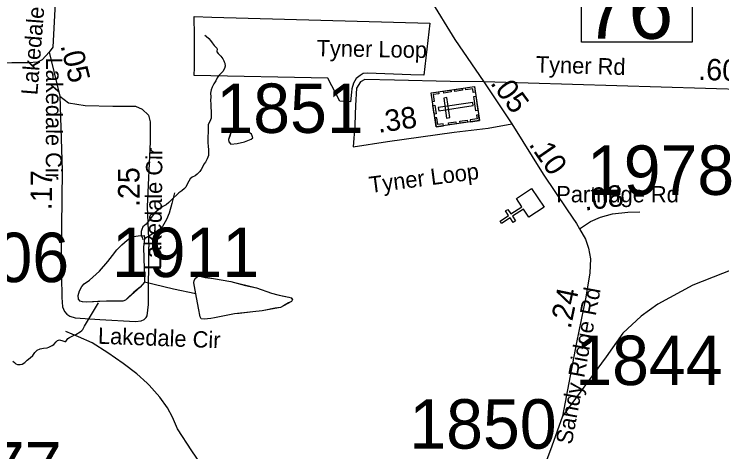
# Model space of a CAD drawing. Extents: x 1662474 to 1856135, y 779280 to 917889.
# Drawn here: x 1703650 to 1707768, y 849543 to 852093 of the extents above; entities that cross this region are included whole.
import ezdxf

# ---------------------------------------------------------------- set-up
doc = ezdxf.new("R2010")
doc.units = 0
for name, color, linetype in [('Cogo Default Point CELL', 7, 'Continuous'), ('Exist Boundary Political City Limit New', 7, 'Continuous'), ('Exist Cultural Cemetery CELL', 7, 'Continuous'), ('Exist Cultural Church CELL', 7, 'Continuous'), ('Exist Hydrographic Creek Single Shore', 7, 'Continuous'), ('Exist Hydrographic Misc Water Feature', 7, 'Continuous'), ('Exist Road Non-System Type 51', 7, 'Continuous'), ('Exist Road Non-System Type 51 Label', 7, 'Continuous'), ('Exist Road Secondary Mileage Tenths English Label', 7, 'Continuous'), ('Exist Road Secondary Structure Standard Bridge Number Label', 7, 'Continuous'), ('Exist Road Secondary Type 41 Attributed', 7, 'Continuous'), ('Exist Road Secondary Type 51 Attributed', 7, 'Continuous'), ('Exist Road Secondary Type 51 Label', 7, 'Continuous'), ('Map Preparation Boundary City Limit Buffer Line', 7, 'Continuous')]:
    doc.layers.add(name, color=color, linetype=linetype)

msp = doc.modelspace()

# ---------------------------------------------------------------- linework, layer by layer
at = {"layer": 'Exist Boundary Political City Limit New'}
msp.add_lwpolyline([(1706070, 852039.6), (1706034.9, 851737.1), (1705958, 851738.6), (1705707, 851748.8), (1705681.4, 851746.3), (1705663.5, 851734.6), (1705641, 851717.9), (1705624.4, 851691.4), (1705615.2, 851657.2), (1705613.8, 851638.2), (1705608, 851581.9), (1705546, 851585.5), (1705475.4, 851720.6), (1704698.4, 851736), (1704699.5, 851782.2), (1704699, 851966.4), (1704698.6, 852078.4), (1704800.1, 852075.6), (1706070, 852039.6)], dxfattribs=at)
at = {"layer": 'Exist Cultural Cemetery CELL'}
for points in [[(1706105.5, 851436.8), (1706076.4, 851633.8), (1706328.3, 851671), (1706357.4, 851474.1)], [(1706258.5, 851649.2), (1706215.6, 851642.9), (1706214, 851654.1), (1706256.8, 851660.5)], [(1706333.1, 851638.3), (1706321.8, 851636.6), (1706318.6, 851658.3), (1706278.6, 851652.4), (1706277, 851663.4), (1706328.3, 851671)], [(1706119.3, 851640.2), (1706121, 851629), (1706089.1, 851624.3), (1706095.1, 851584.1), (1706084, 851582.5), (1706076.4, 851633.8)], [(1706193.3, 851639.6), (1706150.4, 851633.3), (1706148.7, 851644.5), (1706191.6, 851650.9)], [(1706337.7, 851529.3), (1706325.2, 851613.2), (1706336.5, 851614.9), (1706348.9, 851530.9)], [(1706118.6, 851549), (1706121.3, 851530.5), (1706321.9, 851560.2), (1706319.2, 851578.6)], [(1706166.9, 851487.2), (1706185.4, 851489.9), (1706168.1, 851606.4), (1706149.7, 851603.6)], [(1706094.7, 851510.1), (1706087.1, 851561.4), (1706098.4, 851563), (1706106, 851511.8)], [(1706148.4, 851443.2), (1706146.7, 851454.4), (1706114.9, 851449.7), (1706109, 851489.8), (1706097.9, 851488.2), (1706105.5, 851436.8)], [(1706352.5, 851506.8), (1706341.2, 851505.1), (1706344.4, 851483.4), (1706304.4, 851477.5), (1706306, 851466.4), (1706357.4, 851474)], [(1706221.7, 851454), (1706178.9, 851447.7), (1706177.2, 851458.9), (1706220.1, 851465.3)], [(1706288.2, 851463.8), (1706245.4, 851457.5), (1706243.7, 851468.8), (1706286.6, 851475.1)]]:
    msp.add_lwpolyline(points, close=True, dxfattribs=at)
at = {"layer": 'Exist Cultural Church CELL'}
msp.add_lwpolyline([(1706645.1, 850910), (1706613.5, 850957.4), (1706550.1, 850915.3), (1706567.7, 850888.7), (1706554.4, 850879.8), (1706536.7, 850906.5), (1706486.6, 850873.3), (1706477.8, 850886.6), (1706527.9, 850919.9), (1706510.2, 850946.5), (1706523.5, 850955.4), (1706541.2, 850928.7), (1706604.7, 850970.8), (1706572.9, 851018.9), (1706661.6, 851077.7), (1706733.8, 850968.8)], close=True, dxfattribs=at)
at = {"layer": 'Exist Hydrographic Creek Single Shore'}
for points in [[(1704760, 851970.9), (1704767.6, 851964.9), (1704782.5, 851951.3), (1704792.8, 851939.5), (1704802.8, 851926.4), (1704814.6, 851909.8), (1704829, 851895.6), (1704831.6, 851887.5), (1704830.4, 851878.6), (1704830.4, 851872.8), (1704837.4, 851862.8), (1704852.4, 851848.9), (1704863.9, 851831.9), (1704870.2, 851821.9), (1704873.1, 851814.6), (1704877.2, 851806.9), (1704878.6, 851790.1), (1704873.6, 851775.9), (1704863.9, 851758.1), (1704854.8, 851748.4), (1704840, 851733.2), (1704831.1, 851722.7), (1704823.2, 851704.3), (1704812.8, 851686.2), (1704802.8, 851667.8), (1704796.5, 851652.1), (1704793.2, 851631.9), (1704795.6, 851611.7), (1704792.5, 851590.7), (1704793.9, 851570.4), (1704795.1, 851549.2), (1704796.2, 851527.9), (1704796.5, 851507.5), (1704796.2, 851487.8), (1704789.1, 851467.9), (1704779.6, 851449.2), (1704779.1, 851437.7), (1704779.1, 851416.7), (1704778.4, 851398.6), (1704777, 851384.4), (1704777, 851363.9), (1704777.9, 851344), (1704778.4, 851323.2), (1704780.5, 851303), (1704782, 851282.1), (1704782, 851279.7)], [(1704782, 851279.7), (1704781, 851268.9), (1704774.1, 851249.2), (1704763.4, 851231.4), (1704754.5, 851218.5), (1704749.2, 851205.9), (1704739.2, 851187.8), (1704730.4, 851176), (1704716.1, 851161.3), (1704704.4, 851151.1), (1704685.5, 851143.8), (1704674.4, 851134), (1704667.4, 851120.6), (1704656.6, 851102.2), (1704648.5, 851085.4), (1704641.1, 851076.6), (1704625.6, 851064.2), (1704609.1, 851051.6), (1704594.4, 851037.4), (1704578.4, 851022.8), (1704563.6, 851008.3), (1704550.5, 850996.5), (1704534.5, 850982.3), (1704515.4, 850972.6), (1704499.1, 850960.6), (1704482.9, 850947.7), (1704467.1, 850934), (1704419.4, 850869.8), (1704408.2, 850861.6), (1704398.6, 850853.7), (1704393.1, 850839.2), (1704390.1, 850826.4), (1704389.1, 850814.6), (1704390.1, 850802.6), (1704397, 850790.2), (1704400.1, 850777.9)], [(1704034.9, 850241.4), (1704044.2, 850249.3), (1704050, 850255.9), (1704059.8, 850274.8), (1704142.1, 850411.2)], [(1703643.2, 850072.1), (1703651.9, 850063.8), (1703660, 850055.9), (1703669.2, 850052.4), (1703686, 850051.4), (1703697.6, 850054.6), (1703712, 850063.2), (1703726.5, 850077.9), (1703743.2, 850091.1), (1703758.5, 850104.4), (1703771.4, 850120.7), (1703784.2, 850134.9), (1703801.2, 850142.8), (1703820.9, 850146.9), (1703842.5, 850149.8), (1703852.8, 850152.2), (1703870.8, 850162.7), (1703880.8, 850169.2), (1703895.5, 850184.4), (1703902.5, 850192.3), (1703913.6, 850195.8), (1703933.5, 850189.2), (1703945.6, 850185), (1703951.1, 850186.1), (1703963.5, 850202.8), (1703972.6, 850209.9), (1703991, 850217.8), (1704010.1, 850226.4), (1704034.9, 850241.4)]]:
    msp.add_lwpolyline(points, dxfattribs=at)
at = {"layer": 'Exist Hydrographic Misc Water Feature'}
for p, q in [((1704408.2, 850785.6), (1704497.7, 850839.7)), ((1704578.5, 850490.1), (1704408.5, 850531.3)), ((1704707.6, 850463.7), (1704578.5, 850490.1))]:
    msp.add_line(p, q, dxfattribs=at)
for points in [[(1705036, 851383.4), (1705031.2, 851393.4), (1705023.1, 851399.3), (1705009.2, 851407.8), (1704991.3, 851413.9), (1704941.1, 851422.3), (1704925.1, 851421.8), (1704913.1, 851409.7), (1704905, 851382), (1704896.9, 851362.5), (1704898.8, 851348.5), (1704910.9, 851335.9), (1704948.7, 851340.1), (1704991, 851349.8), (1705011, 851356.1), (1705029.1, 851363.8), (1705039, 851371.8), (1705036, 851383.4)], [(1705036, 851383.4), (1705031.2, 851393.4), (1705023.1, 851399.3), (1705009.2, 851407.8), (1704991.3, 851413.9), (1704941.1, 851422.3), (1704925.1, 851421.8), (1704913.1, 851409.7), (1704896.9, 851362.5), (1704898.8, 851348.5), (1704910.9, 851335.9), (1704948.7, 851340.1), (1704991, 851349.8), (1705011, 851356.1), (1705029.1, 851363.8), (1705039, 851371.8), (1705036, 851383.4)], [(1704584.3, 851051.2), (1704567.5, 850990), (1704551.6, 850933.7), (1704537.6, 850896.3), (1704513.8, 850855.7), (1704497.7, 850839.7)], [(1704187.8, 850420.1), (1704136.9, 850419.5), (1704073, 850415.8), (1704049, 850416.4), (1704034.9, 850420.7), (1704025.2, 850432.4), (1704023.4, 850453), (1704031.4, 850481.6), (1704044, 850506.7), (1704057.6, 850521.2), (1704088.5, 850543.5), (1704147.2, 850594.8), (1704196.1, 850652.2), (1704222.5, 850687.7), (1704247, 850720), (1704277.3, 850749.8), (1704307.6, 850777), (1704333.8, 850794.6), (1704371.9, 850802), (1704406, 850803.8), (1704408.4, 850789), (1704408.2, 850785.6)], [(1704187.8, 850420.1), (1704073, 850415.8), (1704049, 850416.4), (1704034.9, 850420.7), (1704025.2, 850432.4), (1704023.4, 850453), (1704031.4, 850481.6), (1704044, 850506.7), (1704057.6, 850521.2), (1704088.5, 850543.5), (1704147.2, 850594.8), (1704196.1, 850652.2), (1704222.5, 850687.7), (1704247, 850720), (1704277.3, 850749.8), (1704307.6, 850777), (1704333.8, 850794.6), (1704371.9, 850802), (1704406, 850803.8), (1704408.2, 850785.6)], [(1704408.2, 850785.6), (1704403.2, 850735.7), (1704407.4, 850609.3), (1704408.7, 850551.8), (1704408.5, 850531.3)], [(1704408.2, 850785.6), (1704403.2, 850735.7), (1704407.4, 850609.3), (1704408.7, 850551.8), (1704408.5, 850531.3)], [(1704707.6, 850463.7), (1704695.9, 850527.9), (1704697.9, 850540.2), (1704706, 850554), (1704714.1, 850559.5), (1704723.6, 850569.2), (1704762.2, 850559.3), (1704810, 850553.5), (1704912, 850535), (1704954, 850522.7), (1704996.1, 850512.7), (1705060.1, 850498.3), (1705148, 850467.8), (1705184, 850457.2), (1705209.8, 850451.8), (1705247.8, 850443.6), (1705261.9, 850440.9), (1705265.9, 850435), (1705269.9, 850430.9), (1705263.9, 850419.5), (1705245.8, 850410.8), (1705217.6, 850393.3), (1705199.7, 850383.8), (1705169.7, 850379.5), (1705093.4, 850363.9), (1705039.3, 850358.4), (1704959.1, 850348.5), (1704933.3, 850346.6), (1704816.8, 850323.5), (1704795, 850319.1), (1704774.8, 850317), (1704756.8, 850315.8), (1704738.8, 850317.8), (1704732.8, 850329.4), (1704722.9, 850379.6), (1704707.6, 850463.7)], [(1704707.6, 850463.7), (1704695.9, 850527.9), (1704697.9, 850540.2), (1704706, 850554), (1704723.6, 850569.2), (1704810, 850553.5), (1704912, 850535), (1705060.1, 850498.3), (1705148, 850467.8), (1705184, 850457.2), (1705247.8, 850443.6), (1705261.9, 850440.9), (1705269.9, 850430.9), (1705263.9, 850419.5), (1705217.6, 850393.3), (1705199.7, 850383.8), (1705093.4, 850363.9), (1705039.3, 850358.4), (1704933.3, 850346.6), (1704816.8, 850323.5), (1704795, 850319.1), (1704774.8, 850317), (1704756.8, 850315.8), (1704738.8, 850317.8), (1704732.8, 850329.4), (1704722.9, 850379.6), (1704707.6, 850463.7)], [(1704408.5, 850531.3), (1704383.3, 850502.2), (1704345.8, 850472.6), (1704309.2, 850437.3), (1704299, 850426.9), (1704282.9, 850421.4), (1704187.8, 850420.1)], [(1704408.5, 850531.3), (1704383.3, 850502.2), (1704299, 850426.9), (1704282.9, 850421.4), (1704187.8, 850420.1)], [(1704435.9, 849930.8), (1704424.7, 849943.4), (1704363.4, 849997.9), (1704284.1, 850057), (1704194.9, 850118.8), (1704103.7, 850177.2), (1704024.1, 850212.5), (1703951.1, 850244.4)], [(1704571, 849745.1), (1704542.8, 849799.8), (1704497.4, 849862.2), (1704435.9, 849930.8)], [(1705630.9, 848590.3), (1705618.9, 848606.9), (1705577.1, 848647.1), (1705437.7, 848781.3), (1705288.2, 848927.9), (1705166.5, 849027.2), (1705126.7, 849055.1), (1704945.1, 849198.3), (1704875.5, 849276.1), (1704778.2, 849412.6), (1704684.8, 849549.1), (1704601, 849676.5), (1704571, 849745.1)]]:
    msp.add_lwpolyline(points, dxfattribs=at)
at = {"layer": 'Exist Road Non-System Type 51'}
msp.add_lwpolyline([(1703923.4, 850691.3), (1703928.5, 850441.5), (1703931.1, 850386.9), (1703942.9, 850360.9), (1703957.1, 850344.4), (1703974.6, 850333.1), (1704004.9, 850324.4), (1704148.4, 850314.5), (1704356.4, 850301.9), (1704389.6, 850305.6), (1704407.8, 850314.5), (1704418, 850325), (1704423.5, 850334.9), (1704432.6, 850401.1), (1704434.9, 850737.1)], dxfattribs=at)
at = {"layer": 'Exist Road Secondary Structure Standard Bridge Number Label'}
msp.add_lwpolyline([(1706952.1, 852312.1), (1707596.3, 852312.1), (1707596.3, 851929.7), (1706952.1, 851929.7)], close=True, dxfattribs=at)
at = {"layer": 'Exist Road Secondary Type 41 Attributed'}
for points in [[(1706384.1, 851698.4), (1706188.1, 851700.2), (1705862.9, 851708.1), (1705690.3, 851712.6), (1705666, 851698.9), (1705641.8, 851662.7), (1705635.7, 851559.8), (1705634.7, 851507.8)], [(1705634.7, 851507.8), (1705633.4, 851443.3), (1705624, 851319.2), (1705822.6, 851351.2), (1706211.5, 851405.3), (1706407.8, 851429.3), (1706546.4, 851453.5)]]:
    msp.add_lwpolyline(points, dxfattribs=at)
at = {"layer": 'Exist Road Secondary Type 51 Attributed'}
for points in [[(1705863.5, 852650.9), (1705908.5, 852525.4), (1705968.5, 852379.5), (1706069.6, 852184.9), (1706215.6, 851945.4), (1706384.1, 851698.4)], [(1703930, 852626.3), (1703910.4, 852378.5), (1703889.9, 852158.8), (1703874.7, 851901), (1703854.9, 851871.7)], [(1703854.9, 851871.7), (1703813.1, 851826.2), (1703786.8, 851812.7), (1703734.7, 851809.8), (1703636.7, 851809.8), (1703496.5, 851804.6), (1703334.5, 851807.9), (1703148.3, 851805.6), (1702938.1, 851803.9), (1702692, 851806.9), (1702455.7, 851799.7), (1702235.6, 851800.1), (1702065.4, 851793.6), (1701951.2, 851787.9), (1701836.6, 851764.2)], [(1703854.9, 851871.7), (1703880.8, 851759.7), (1703916.1, 851614.5)], [(1706384.1, 851698.4), (1706546.4, 851453.5)], [(1709479.9, 851255), (1709195.3, 851501.9), (1709098, 851576.8), (1708897.2, 851599.2), (1707931.1, 851651.6), (1706384.1, 851698.4)], [(1703916.1, 851614.5), (1703930, 851182.9), (1703923.4, 850691.3)], [(1703916.1, 851614.5), (1703966, 851576.2), (1704064.4, 851559.8), (1704225.1, 851556.5), (1704356.2, 851556.5), (1704395.5, 851540.1), (1704431.6, 851504.1), (1704441.4, 851464.7), (1704441.4, 851350), (1704425.1, 850973.1), (1704434.9, 850737.1)], [(1706546.4, 851453.5), (1706729.4, 851160.2), (1706868.1, 850953.1), (1706922.7, 850872.4), (1706939.9, 850842.4)], [(1709479.9, 851255), (1709355, 851212.6), (1709179.5, 851149.5), (1708898.7, 851037.3), (1708126.6, 850721.6), (1707600.1, 850514.5), (1707396.6, 850402.3), (1707299.8, 850333.8), (1707191.3, 850234.2), (1707094.7, 850097.3), (1706841.7, 849750)], [(1706939.9, 850842.4), (1707003.4, 850885.6), (1707062.2, 850909.9), (1707132.5, 850928.6), (1707221.4, 850940.1), (1707290.3, 850941.5)], [(1706939.9, 850842.4), (1706975.7, 850781.9), (1706993.3, 850729.2), (1707004.3, 850667.7), (1706999.9, 850586.5), (1706977.9, 850443.8), (1706923, 850180.3), (1706841.7, 849750)], [(1706841.7, 849750), (1706779.2, 849576.5), (1706747.3, 849491.7), (1706692.1, 849343.2), (1706667.2, 849282), (1706580.2, 849088.2), (1706488.9, 848909.2), (1706363, 848683.5)]]:
    msp.add_lwpolyline(points, dxfattribs=at)
at = {"layer": 'Map Preparation Boundary City Limit Buffer Line'}
msp.add_lwpolyline([(1706070, 852039.6), (1706034.9, 851737.1), (1705958, 851738.6), (1705707, 851748.8), (1705681.4, 851746.3), (1705663.5, 851734.6), (1705641, 851717.9), (1705624.4, 851691.4), (1705615.2, 851657.2), (1705613.8, 851638.2), (1705608, 851581.9), (1705546, 851585.5), (1705475.4, 851720.6), (1704698.4, 851736), (1704699.5, 851782.2), (1704699, 851966.4), (1704698.6, 852078.4), (1704800.1, 852075.6), (1706070, 852039.6)], dxfattribs=at)

# ---------------------------------------------------------------- texts
at = {"layer": 'Cogo Default Point CELL'}
for s, p in [('1851', (1704827.3, 851400.9)), ('1978', (1706983.2, 851040)), ('1911', (1704219.3, 850561.2)), ('1906', (1703113.5, 850531.7)), ('1844', (1706915.6, 849931.9)), ('1850', (1705950, 849561.4)), ('1877', (1703069.2, 849312.8))]:
    msp.add_text(s, height=288, dxfattribs=at).set_placement(p)
at = {"layer": 'Exist Road Non-System Type 51 Label'}
msp.add_text('Lakedale Cir', height=95, rotation=357.871, dxfattribs=at).set_placement((1704136.7, 850172.9))
at = {"layer": 'Exist Road Secondary Mileage Tenths English Label'}
for s, rotation, p in [('.05', 283.6896, (1703919.2, 851909.8)), ('.60', 358.268, (1707629.5, 851710)), ('.05', 306.2774, (1706417.2, 851691.2)), ('.38', 8.1854, (1705770.5, 851401)), ('.10', 304.7292, (1706641.4, 851334.1)), ('.17', 89.2358, (1703869.2, 850949.5)), ('.25', 90, (1704379.8, 850968.7)), ('.08', 7.1645, (1706971.2, 850947.9)), ('.24', 78.2239, (1706888.4, 850255.5))]:
    msp.add_text(s, height=125, rotation=rotation, dxfattribs=at).set_placement(p)
at = {"layer": 'Exist Road Secondary Structure Standard Bridge Number Label'}
msp.add_text('76', height=350, dxfattribs=at).set_placement((1706964.7, 851949.5))
at = {"layer": 'Exist Road Secondary Type 51 Label'}
for s, rotation, p in [('Lakedale Rd', 85.4488, (1703785.2, 851619.2)), ('Tyner Loop', 359.0528, (1705409.4, 851848)), ('Lakedale Cir', 269.8082, (1703836.4, 851840.1)), ('Tyner Rd', 358.2669, (1706684.4, 851753.9)), ('Lakedale Cir', 89.3409, (1704505.6, 850600.4)), ('Tyner Loop', 7.3694, (1705722, 851050.6)), ('Sandy Ridge Rd', 79.4793, (1706894.9, 849581.6))]:
    msp.add_text(s, height=95, rotation=rotation, dxfattribs=at).set_placement(p)
msp.add_text('Partridge Rd', height=95, dxfattribs=at).set_placement((1706804.9, 850996.4))

doc.saveas('drawing.dxf')
